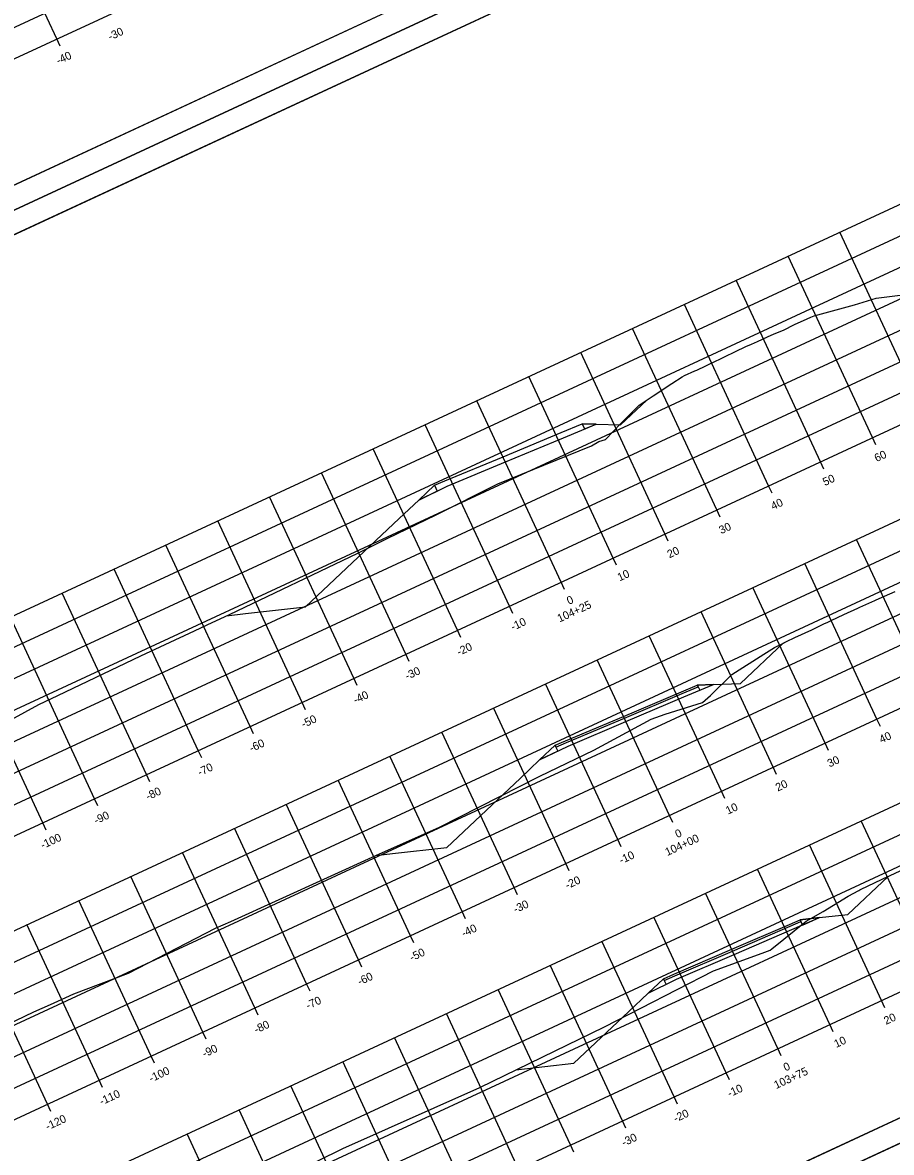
# Model space of a CAD drawing. Extents: x 1354696 to 1366163, y 660729 to 670380.
# Drawn here: x 1356702.3 to 1356854.3, y 664920 to 665117.7 of the extents above; entities that cross this region are included whole.
import ezdxf

# ---------------------------------------------------------------- set-up
doc = ezdxf.new("R2010")
doc.units = 0
for name, color, linetype in [('Default', 7, 'Continuous'), ('R_Alt Surface', 7, 'Continuous'), ('R_Axis', 7, 'Continuous'), ('R_Axis Annot', 7, 'Continuous'), ('R_Border', 7, 'Continuous'), ('R_Exist Surface', 7, 'Continuous'), ('R_Fin Surface', 7, 'Continuous'), ('R_Grid', 7, 'Continuous'), ('R_No Plot', 7, 'Continuous')]:
    doc.layers.add(name, color=color, linetype=linetype)

msp = doc.modelspace()

# ---------------------------------------------------------------- linework, layer by layer
at = {"layer": 'Default'}
for points in [[(1356800.17, 665047.48), (1356800.59, 665046.58), (1356802.6, 665047.41)], [(1356774.3, 665036.72), (1356774.77, 665035.7), (1356771.56, 665034.13)], [(1356820.3, 665001.75), (1356820.45, 665001.44), (1356820.72, 665000.85), (1356823.13, 665001.87)], [(1356795.42, 664991.22), (1356795.57, 664990.91), (1356795.89, 664990.22), (1356792.71, 664988.66)], [(1356838.27, 664960.68), (1356838.41, 664960.38), (1356838.69, 664959.78), (1356841.7, 664961.07)], [(1356814.38, 664950.39), (1356814.52, 664950.09), (1356814.84, 664949.4), (1356811.7, 664947.86)]]:
    msp.add_lwpolyline(points, close=True, dxfattribs=at)
at = {"layer": 'R_Alt Surface'}
for points in [[(1356771.56, 665034.13), (1356776.57, 665036.58), (1356786.73, 665040.81), (1356796.9, 665045.04), (1356802.6, 665047.41)], [(1356792.71, 664988.66), (1356797.69, 664991.09), (1356807.82, 664995.38), (1356817.96, 664999.68), (1356823.13, 665001.87)], [(1356795.57, 664990.91), (1356797.41, 664991.69), (1356807.55, 664995.98), (1356817.68, 665000.27), (1356820.45, 665001.44)], [(1356811.7, 664947.86), (1356816.64, 664950.28), (1356826.74, 664954.63), (1356836.85, 664958.99), (1356841.7, 664961.07)], [(1356814.52, 664950.09), (1356816.36, 664950.88), (1356826.47, 664955.23), (1356836.57, 664959.58), (1356838.41, 664960.38)]]:
    msp.add_lwpolyline(points, dxfattribs=at)
at = {"layer": 'R_Axis'}
for p, q in [((1356608.51, 665068.48), (1356880.61, 665194.81)), ((1356708.87, 665113.53), (1356708.28, 665114.8)), ((1356660.45, 664956.61), (1356932.55, 665082.94)), ((1356851.51, 665043.78), (1356850.92, 665045.05)), ((1356679.4, 664915.8), (1356951.5, 665042.13)), ((1356842.44, 665039.56), (1356841.85, 665040.83)), ((1356833.37, 665035.35), (1356832.78, 665036.62)), ((1356824.3, 665031.14), (1356823.71, 665032.41)), ((1356815.23, 665026.93), (1356814.64, 665028.2)), ((1356806.16, 665022.72), (1356805.57, 665023.99)), ((1356797.09, 665018.51), (1356796.5, 665019.78)), ((1356788.02, 665014.3), (1356787.43, 665015.57)), ((1356778.95, 665010.09), (1356778.36, 665011.36)), ((1356769.88, 665005.88), (1356769.29, 665007.15)), ((1356698.35, 664874.98), (1356970.45, 665001.31)), ((1356760.81, 665001.67), (1356760.22, 665002.94)), ((1356751.74, 664997.45), (1356751.15, 664998.72)), ((1356852.32, 664994.54), (1356851.73, 664995.81)), ((1356742.67, 664993.24), (1356742.08, 664994.51)), ((1356843.25, 664990.33), (1356842.66, 664991.6)), ((1356733.6, 664989.03), (1356733.01, 664990.3)), ((1356834.18, 664986.12), (1356833.59, 664987.39)), ((1356724.53, 664984.82), (1356723.94, 664986.09)), ((1356715.46, 664980.61), (1356714.87, 664981.88)), ((1356825.11, 664981.9), (1356824.52, 664983.17)), ((1356706.39, 664976.4), (1356705.8, 664977.67)), ((1356816.04, 664977.69), (1356815.45, 664978.96)), ((1356806.97, 664973.48), (1356806.38, 664974.75)), ((1356797.9, 664969.27), (1356797.31, 664970.54)), ((1356788.83, 664965.06), (1356788.24, 664966.33)), ((1356779.76, 664960.85), (1356779.17, 664962.12)), ((1356770.69, 664956.64), (1356770.1, 664957.91)), ((1356761.62, 664952.43), (1356761.03, 664953.7)), ((1356752.55, 664948.22), (1356751.96, 664949.49)), ((1356853.13, 664945.3), (1356852.54, 664946.57)), ((1356743.48, 664944.01), (1356742.89, 664945.28)), ((1356844.06, 664941.09), (1356843.47, 664942.36)), ((1356734.41, 664939.79), (1356733.82, 664941.06)), ((1356834.99, 664936.88), (1356834.4, 664938.15)), ((1356725.34, 664935.58), (1356724.75, 664936.85)), ((1356825.92, 664932.67), (1356825.33, 664933.94)), ((1356716.27, 664931.37), (1356715.68, 664932.64)), ((1356707.2, 664927.16), (1356706.61, 664928.43)), ((1356816.85, 664928.46), (1356816.26, 664929.73)), ((1356807.78, 664924.25), (1356807.19, 664925.51)), ((1356798.71, 664920.03), (1356798.12, 664921.3))]:
    msp.add_line(p, q, dxfattribs=at)
at = {"layer": 'R_Border'}
for p, q in [((1356896.45, 665180.12), (1356609.67, 665046.97)), ((1356612.99, 665039.83), (1356899.77, 665172.97)), ((1356751.44, 665103.82), (1356751.44, 665103.82)), ((1356751.44, 665103.82), (1356751.44, 665103.82)), ((1356986.29, 664986.62), (1356699.51, 664853.47))]:
    msp.add_line(p, q, dxfattribs=at)
at = {"layer": 'R_Exist Surface'}
for points in [[(1356689.84, 664990), (1356705.1, 664998.36), (1356708.43, 664999.93), (1356722.93, 665006.89), (1356732.35, 665011.27), (1356734.53, 665012.3), (1356738.45, 665014.12), (1356760.94, 665024.82), (1356766.07, 665027.42), (1356774.62, 665031.57), (1356785.42, 665036.96), (1356801.81, 665043.59), (1356803.1, 665044.38), (1356804.26, 665044.73), (1356806.91, 665047.54), (1356808.59, 665049.24), (1356810.11, 665050.75), (1356812.6, 665052.34), (1356815.86, 665054.52), (1356817.64, 665055.7), (1356818.05, 665055.9), (1356819.85, 665056.73), (1356820.19, 665056.86), (1356823.51, 665058.44), (1356824.25, 665058.79), (1356825.04, 665059.18), (1356827.01, 665060.11), (1356828.81, 665060.99), (1356829.77, 665061.42), (1356830.81, 665061.9), (1356832.56, 665062.68), (1356833.73, 665063.19), (1356835.38, 665063.86), (1356837.33, 665064.83), (1356839.52, 665065.86), (1356840.14, 665066.11), (1356840.77, 665066.38), (1356847.8, 665068.3), (1356851.59, 665069.47), (1356855.8, 665069.96)], [(1356683.71, 664934.74), (1356704.24, 664944.59), (1356707.14, 664945.86), (1356708.41, 664946.45), (1356711.24, 664947.76), (1356720.81, 664951.37), (1356736.03, 664959.2), (1356738.69, 664960.37), (1356764.07, 664971.95), (1356775.22, 664976.88), (1356792.75, 664985.83), (1356802.2, 664990.4), (1356812.21, 664995.77), (1356814.67, 664996.65), (1356821.18, 664998.72), (1356822.6, 664999.91), (1356826.34, 665003.59), (1356831.93, 665007.14), (1356833.82, 665008.32), (1356835.12, 665009), (1356835.89, 665009.41), (1356837.35, 665010.07), (1356840.31, 665011.45), (1356842.46, 665012.46), (1356843.11, 665012.77), (1356843.7, 665013.05), (1356845.91, 665014.11), (1356848.4, 665015.22), (1356848.74, 665015.37), (1356851.38, 665016.58), (1356851.56, 665016.67), (1356854.92, 665018.15)], [(1356749.43, 664916.33), (1356758.29, 664920.7), (1356782.24, 664931.37), (1356804.06, 664941.97), (1356823.12, 664951.79), (1356831.64, 664954.87), (1356833.02, 664955.38), (1356833.34, 664955.62), (1356839.35, 664960.47), (1356842.29, 664962.15), (1356846.67, 664964.82), (1356848.57, 664965.83), (1356848.73, 664965.92), (1356848.85, 664965.98), (1356852.66, 664967.8), (1356853.1, 664968.01), (1356853.14, 664968.02), (1356855.78, 664969.28)]]:
    msp.add_lwpolyline(points, dxfattribs=at)
at = {"layer": 'R_Fin Surface'}
for points in [[(1356737.93, 665013.88), (1356741.27, 665014.26), (1356751.76, 665015.45), (1356768.17, 665030.93), (1356771.56, 665034.13), (1356774.3, 665036.72), (1356776.15, 665037.49), (1356786.31, 665041.72), (1356796.48, 665045.95), (1356800.17, 665047.48), (1356802.6, 665047.41), (1356806.88, 665047.29), (1356811.46, 665051.61)], [(1356764.05, 664971.94), (1356766.99, 664972.27), (1356776.48, 664973.35), (1356789.29, 664985.43), (1356792.71, 664988.66), (1356795.42, 664991.22), (1356797.27, 664992), (1356807.4, 664996.29), (1356817.54, 665000.58), (1356820.3, 665001.75), (1356823.13, 665001.87), (1356827.88, 665002.06), (1356835.4, 665009.15)], [(1356788.56, 664934.44), (1356798.69, 664935.59), (1356808.25, 664944.61), (1356811.7, 664947.86), (1356814.38, 664950.39), (1356816.22, 664951.19), (1356826.32, 664955.54), (1356836.43, 664959.89), (1356838.27, 664960.68), (1356841.7, 664961.07), (1356846.65, 664961.63), (1356853.7, 664968.29)]]:
    msp.add_lwpolyline(points, dxfattribs=at)
at = {"layer": 'R_Grid'}
for p, q in [((1356606.4, 665073.02), (1356878.51, 665199.35)), ((1356608.51, 665068.48), (1356880.61, 665194.81)), ((1356708.28, 665114.8), (1356691.44, 665151.08)), ((1356645.71, 664988.36), (1356917.81, 665114.69)), ((1356647.81, 664983.82), (1356919.92, 665110.15)), ((1356649.92, 664979.29), (1356922.02, 665105.62)), ((1356652.02, 664974.75), (1356924.13, 665101.08)), ((1356654.13, 664970.22), (1356926.23, 665096.55)), ((1356656.23, 664965.68), (1356928.34, 665092.01)), ((1356658.34, 664961.15), (1356930.44, 665087.48)), ((1356660.45, 664956.61), (1356932.55, 665082.94)), ((1356859.99, 665049.26), (1356845.25, 665081)), ((1356850.92, 665045.05), (1356836.18, 665076.79)), ((1356841.85, 665040.83), (1356827.11, 665072.58)), ((1356666.76, 664943.01), (1356938.87, 665069.34)), ((1356832.78, 665036.62), (1356818.04, 665068.37)), ((1356668.87, 664938.47), (1356940.97, 665064.8)), ((1356823.71, 665032.41), (1356808.97, 665064.16)), ((1356670.97, 664933.94), (1356943.08, 665060.27)), ((1356814.64, 665028.2), (1356799.9, 665059.95)), ((1356673.08, 664929.4), (1356945.18, 665055.73)), ((1356805.57, 665023.99), (1356790.83, 665055.74)), ((1356675.18, 664924.87), (1356947.29, 665051.2)), ((1356796.5, 665019.78), (1356781.76, 665051.52)), ((1356677.29, 664920.33), (1356949.39, 665046.66)), ((1356787.43, 665015.57), (1356772.69, 665047.31)), ((1356778.36, 665011.36), (1356763.62, 665043.1)), ((1356679.4, 664915.8), (1356951.5, 665042.13)), ((1356769.29, 665007.15), (1356754.55, 665038.89)), ((1356760.22, 665002.94), (1356745.48, 665034.68)), ((1356751.15, 664998.72), (1356736.41, 665030.47)), ((1356685.71, 664902.19), (1356957.82, 665028.52)), ((1356860.8, 665000.02), (1356848.17, 665027.23)), ((1356742.08, 664994.51), (1356727.34, 665026.26)), ((1356687.82, 664897.66), (1356959.92, 665023.99)), ((1356851.73, 664995.81), (1356839.1, 665023.02)), ((1356733.01, 664990.3), (1356718.27, 665022.05)), ((1356689.92, 664893.12), (1356962.03, 665019.45)), ((1356723.94, 664986.09), (1356709.2, 665017.84)), ((1356842.66, 664991.6), (1356830.02, 665018.81)), ((1356692.03, 664888.59), (1356964.13, 665014.92)), ((1356714.87, 664981.88), (1356700.13, 665013.63)), ((1356833.59, 664987.39), (1356820.95, 665014.6)), ((1356705.8, 664977.67), (1356691.06, 665009.41)), ((1356694.13, 664884.05), (1356966.24, 665010.38)), ((1356824.52, 664983.17), (1356811.88, 665010.39)), ((1356696.24, 664879.52), (1356968.34, 665005.85)), ((1356815.45, 664978.96), (1356802.81, 665006.17)), ((1356698.35, 664874.98), (1356970.45, 665001.31)), ((1356806.38, 664974.75), (1356793.74, 665001.96)), ((1356797.31, 664970.54), (1356784.67, 664997.75)), ((1356788.24, 664966.33), (1356775.6, 664993.54)), ((1356779.17, 664962.12), (1356766.53, 664989.33)), ((1356770.1, 664957.91), (1356757.46, 664985.12)), ((1356761.03, 664953.7), (1356748.39, 664980.91)), ((1356861.61, 664950.78), (1356848.97, 664977.99)), ((1356751.96, 664949.49), (1356739.32, 664976.7)), ((1356852.54, 664946.57), (1356839.9, 664973.78)), ((1356742.89, 664945.28), (1356730.25, 664972.49)), ((1356843.47, 664942.36), (1356830.83, 664969.57)), ((1356733.82, 664941.06), (1356721.18, 664968.27)), ((1356724.75, 664936.85), (1356712.11, 664964.06)), ((1356834.4, 664938.15), (1356821.76, 664965.36)), ((1356715.68, 664932.64), (1356703.04, 664959.85)), ((1356825.33, 664933.94), (1356812.69, 664961.15)), ((1356816.26, 664929.73), (1356803.62, 664956.94)), ((1356706.61, 664928.43), (1356693.97, 664955.64)), ((1356807.19, 664925.51), (1356794.55, 664952.73)), ((1356798.12, 664921.3), (1356785.48, 664948.51)), ((1356789.05, 664917.09), (1356776.41, 664944.3)), ((1356779.98, 664912.88), (1356767.34, 664940.09)), ((1356770.91, 664908.67), (1356758.27, 664935.88)), ((1356761.84, 664904.46), (1356749.2, 664931.67)), ((1356752.77, 664900.25), (1356740.13, 664927.46)), ((1356743.7, 664896.04), (1356731.06, 664923.25))]:
    msp.add_line(p, q, dxfattribs=at)
at = {"layer": 'R_No Plot'}
for p, q in [((1356600.1, 665038.14), (1356902.44, 665178.51)), ((1356600.1, 665038.14), (1356902.44, 665178.51)), ((1356689.94, 664844.64), (1356992.28, 664985.01)), ((1356689.94, 664844.64), (1356992.28, 664985.01))]:
    msp.add_line(p, q, dxfattribs=at)
for points in [[(1356510.26, 665231.64), (1356812.6, 665372.01), (1356902.44, 665178.51), (1356600.1, 665038.14)], [(1356735.32, 665331.83), (1356753.12, 665340.1), (1356757.28, 665331.13), (1356771.89, 665337.92), (1356792.94, 665347.69), (1356804.9, 665322.2), (1356825.95, 665331.97), (1356896.45, 665180.12), (1356609.67, 665046.97), (1356523.15, 665233.33)], [(1356600.1, 665038.14), (1356902.44, 665178.51), (1356992.28, 664985.01), (1356689.93, 664844.64)], [(1356825.16, 665138.33), (1356842.96, 665146.59), (1356847.12, 665137.63), (1356861.73, 665144.42), (1356882.77, 665154.19), (1356894.74, 665128.7), (1356915.79, 665138.47), (1356986.29, 664986.62), (1356699.51, 664853.47), (1356612.99, 665039.83)], [(1356689.93, 664844.64), (1356992.28, 664985.01), (1357082.12, 664791.51), (1356779.77, 664651.14)]]:
    msp.add_lwpolyline(points, close=True, dxfattribs=at)

# ---------------------------------------------------------------- texts
at = {"layer": 'R_Axis Annot'}
for s, p in [('-30', (1356717.61, 665114.51)), ('-40', (1356708.54, 665110.3)), ('60', (1356851.67, 665040.76)), ('50', (1356842.63, 665036.57)), ('40', (1356833.56, 665032.36)), ('30', (1356824.49, 665028.15)), ('20', (1356815.42, 665023.93)), ('10', (1356806.71, 665019.89)), ('0', (1356797.85, 665015.78)), ('104+25', (1356796.2, 665012.7)), ('-10', (1356788.05, 665011.23)), ('-20', (1356778.62, 665006.85)), ('-30', (1356769.55, 665002.64)), ('-40', (1356760.48, 664998.43)), ('-50', (1356751.41, 664994.22)), ('40', (1356852.51, 664991.54)), ('-60', (1356742.31, 664989.99)), ('30', (1356843.44, 664987.33)), ('-70', (1356733.27, 664985.79)), ('-80', (1356724.2, 664981.58)), ('20', (1356834.37, 664983.12)), ('-90', (1356715.13, 664977.37)), ('10', (1356825.66, 664979.08)), ('-100', (1356705.8, 664973.04)), ('104+00', (1356815.05, 664971.83)), ('0', (1356816.8, 664974.96)), ('-10', (1356807, 664970.41)), ('-20', (1356797.57, 664966.03)), ('-30', (1356788.5, 664961.82)), ('-40', (1356779.43, 664957.61)), ('-50', (1356770.36, 664953.4)), ('-60', (1356761.26, 664949.18)), ('-70', (1356752.22, 664944.98)), ('20', (1356853.32, 664942.3)), ('-80', (1356743.15, 664940.77)), ('10', (1356844.61, 664938.26)), ('-90', (1356734.08, 664936.56)), ('-100', (1356724.75, 664932.22)), ('103+75', (1356834.1, 664931.06)), ('0', (1356835.75, 664934.15)), ('-110', (1356716.09, 664928.2)), ('-10', (1356825.95, 664929.6)), ('-120', (1356706.66, 664923.83)), ('-20', (1356816.52, 664925.22)), ('-30', (1356807.45, 664921.01))]:
    msp.add_text(s, height=1.4, rotation=24.9042, dxfattribs=at).set_placement(p)

doc.saveas('drawing.dxf')
